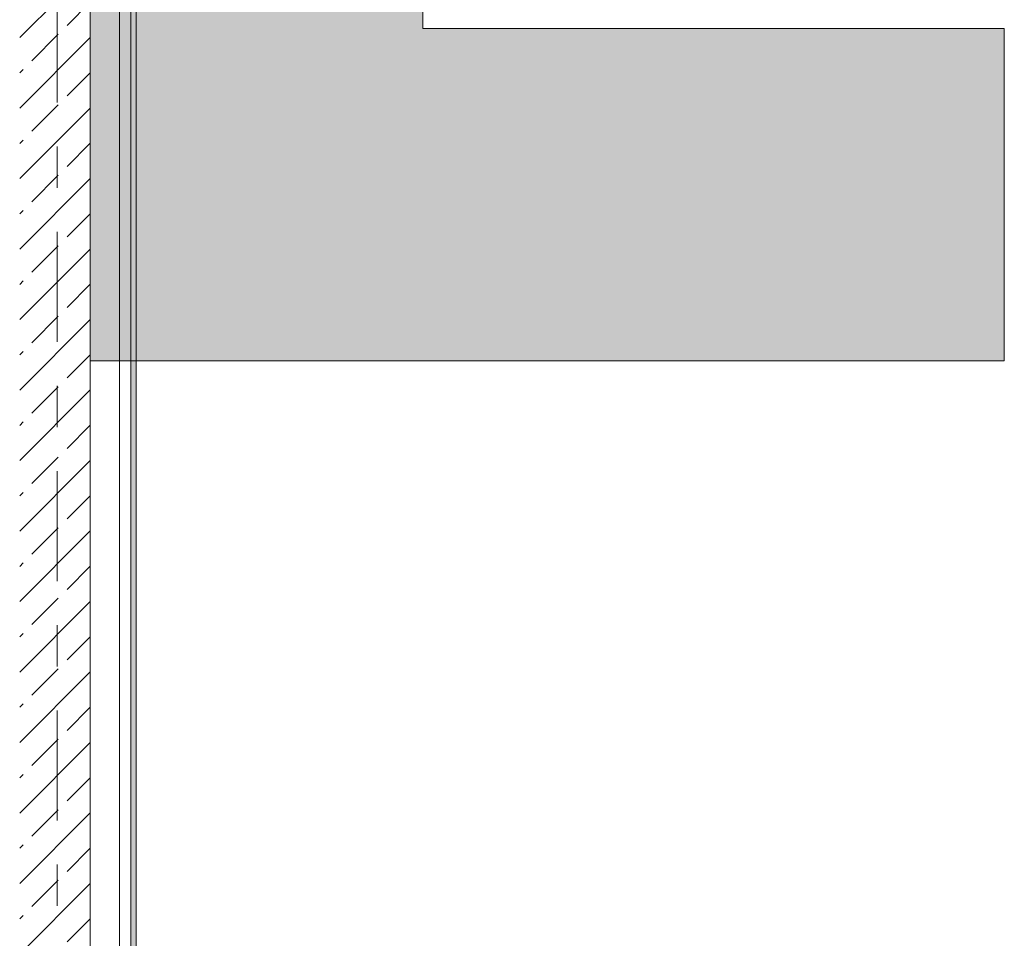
# Model space of a CAD drawing. Header units: metres. Extents: x -3.6 to 85.2, y -11 to 16.8.
# Tile 482 of 508: x 50.8 to 53.2, y 9.3 to 11.5. Entities that reach past the tile are written whole.
import ezdxf

# ---------------------------------------------------------------- set-up
doc = ezdxf.new("R2010")
doc.units = ezdxf.units.M
doc.header["$MEASUREMENT"] = 0
doc.linetypes.add('Strichlinie doppelt', pattern=[0.546806, 0.264583, -0.105833, 0.070556, -0.105833])
for name, color, linetype in [('451 - Universal.Achsen Raster', 7, 'Continuous'), ('605 - Struktur.Wand Innen', 7, 'Continuous'), ('701 - Einrichtung.Möbel', 7, 'Continuous'), ('Neubau_653 - Abdeckung.TB Verkofferung', 7, 'Continuous')]:
    doc.layers.add(name, color=color, linetype=linetype)

msp = doc.modelspace()

# ---------------------------------------------------------------- hatches: boundary and pattern name
at = {"layer": '605 - Struktur.Wand Innen', "linetype": 'Continuous', "lineweight": 0, "true_color": 0x000000}
h = msp.add_hatch(dxfattribs=at)
h.set_pattern_fill('Beton__Stahlbeton_0001', color=18, style=0, pattern_type=2)
h.set_pattern_definition([(45, (0, 0), (-0.08485281, 0.08485281), []), (45, (-0.04243, 0.04243), (-0.08485281, 0.08485281), [0.09, -0.03])])
h.paths.add_polyline_path([(50.84, 8.5), (51.01, 8.5), (51.01, 13), (50.84, 13)])
at = {"layer": '701 - Einrichtung.Möbel', "linetype": 'Continuous', "lineweight": 0, "true_color": 0x3a3a3a}
msp.add_hatch(color=250, dxfattribs=at).paths.add_polyline_path([(51.01, 10.69), (53.21, 10.69), (53.21, 11.49), (51.81, 11.49), (51.81, 12.69), (51.01, 12.69)])
at = {"layer": 'Neubau_653 - Abdeckung.TB Verkofferung', "linetype": 'Continuous', "lineweight": 0, "true_color": 0x000000}
h = msp.add_hatch(dxfattribs=at)
h.set_pattern_fill('Gips_0001', color=18, style=0, pattern_type=2)
h.set_pattern_definition([(45, (0, 0), (-0.01767767, 0.01767767), [0, -0.025])])
h.paths.add_polyline_path([(51.12, 8.6495), (51.12, 12.69), (51.1075, 12.69), (51.1075, 8.6495)])

# ---------------------------------------------------------------- linework, layer by layer
at = {"layer": '451 - Universal.Achsen Raster', "color": 160, "linetype": 'Strichlinie doppelt', "lineweight": 9, "true_color": 0x3232ff}
msp.add_line((50.93, -10.585), (50.93, 16.355), dxfattribs=at)
at = {"layer": '605 - Struktur.Wand Innen', "color": 7, "linetype": 'Continuous', "lineweight": 18, "flags": 128}
msp.add_lwpolyline([(51.01, 8.5), (51.01, 13)], dxfattribs=at)
at = {"layer": '701 - Einrichtung.Möbel', "color": 7, "linetype": 'Continuous', "lineweight": 5, "true_color": 0xebebeb, "flags": 128}
msp.add_lwpolyline([(51.01, 10.69), (51.01, 12.69), (51.81, 12.69), (51.81, 11.49), (53.21, 11.49), (53.21, 10.69)], close=True, dxfattribs=at)
at = {"layer": 'Neubau_653 - Abdeckung.TB Verkofferung', "color": 1, "linetype": 'Continuous', "lineweight": 9}
for p, q in [((51.01, 8.6495), (51.01, 12.69)), ((51.12, 8.6495), (51.12, 12.69))]:
    msp.add_line(p, q, dxfattribs=at)
at = {"layer": 'Neubau_653 - Abdeckung.TB Verkofferung', "color": 1, "linetype": 'Continuous', "lineweight": 5}
for p, q in [((51.0805, 12.69), (51.0805, 8.6495)), ((51.1075, 12.69), (51.1075, 8.6495)), ((51.12, 12.69), (51.12, 8.6495))]:
    msp.add_line(p, q, dxfattribs=at)

doc.saveas('drawing.dxf')
